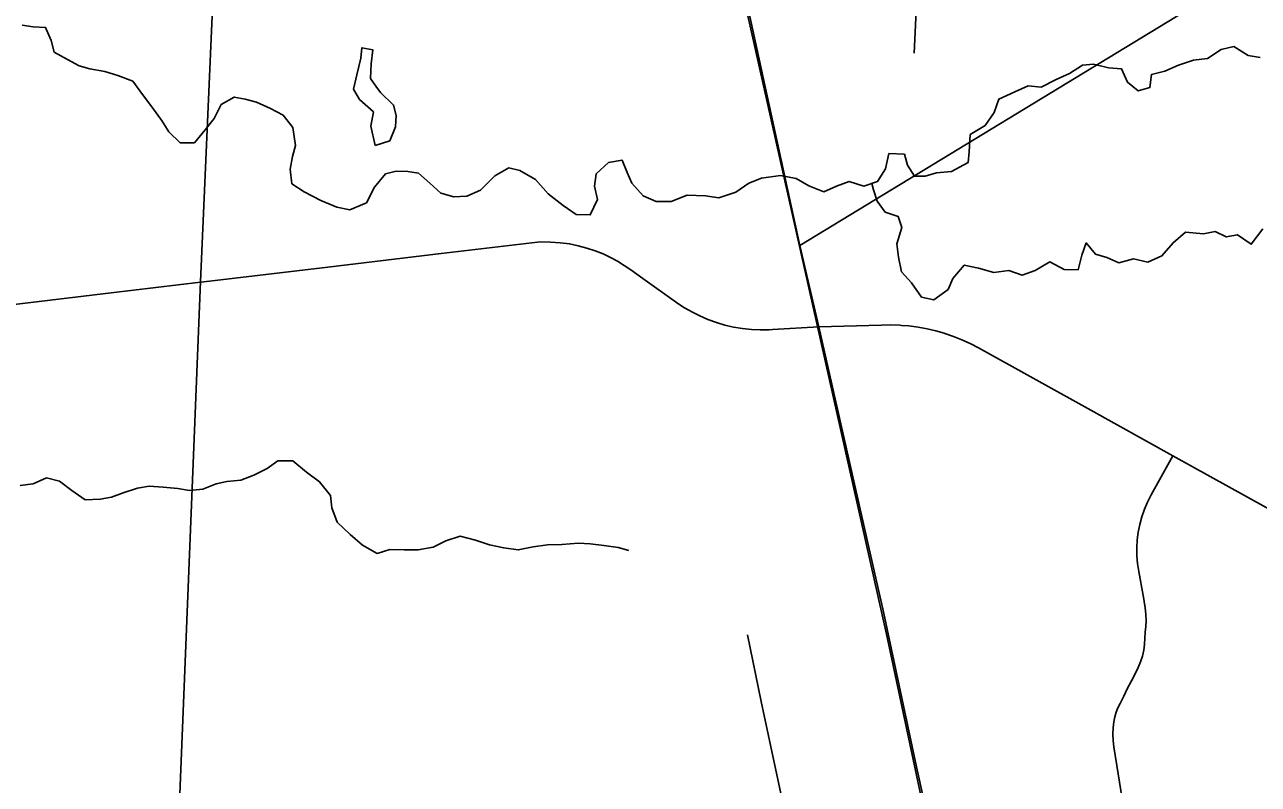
# Model space of a CAD drawing. Extents: x 114843 to 284848, y 317643 to 566895.
# Drawn here: x 194482 to 200413, y 469443 to 473094 of the extents above; entities that cross this region are included whole.
import ezdxf

# ---------------------------------------------------------------- set-up
doc = ezdxf.new("R2010")
doc.units = 0
for name, color, linetype in [('GM_X_County_Road', 7, 'Continuous'), ('GM_X_Minor_Lake', 7, 'Continuous'), ('GM_X_Minor_River', 7, 'Continuous'), ('GM_X_Rail_Line', 7, 'Continuous'), ('GM_X_Township', 7, 'Continuous'), ('GM_X_Township_Road', 7, 'Continuous'), ('GM_X_US_Route', 7, 'Continuous')]:
    doc.layers.add(name, color=color, linetype=linetype)

msp = doc.modelspace()

# ---------------------------------------------------------------- linework, layer by layer
at = {"layer": 'GM_X_County_Road'}
msp.add_line((198209.2, 472032.6), (200748.7, 473577), dxfattribs=at)
for points in [[(195343.1, 471857.6), (195939.2, 471928.5), (196483.8, 471993.3), (196947.3, 472047.9)], [(196947.3, 472047.9), (196963, 472049.7), (197009.3, 472048.4), (197055.6, 472045.4), (197101.8, 472040.8), (197142.9, 472031.2), (197183.7, 472020.1), (197224, 472007.3), (197263.7, 471993), (197297.9, 471975.5), (197331.4, 471956.6), (197364, 471936.4), (197395.8, 471914.8), (197452.9, 471874.2), (197615.7, 471758.6), (197651.5, 471734.8), (197677.9, 471719.4), (197688.7, 471713.1), (197727.1, 471693.8), (197766.6, 471676.7), (197807.1, 471662.1), (197848.3, 471649.9), (197890.2, 471640.2), (197932.7, 471633.1), (197975.5, 471628.5), (198018.4, 471626.5), (198061.5, 471627.1), (198076.5, 471628), (198299.2, 471641.6)], [(191703.5, 471443.6), (192078.4, 471478.7), (192381.5, 471510.6), (193351.8, 471618.9), (194897.9, 471804.3), (195327.7, 471855.8), (195343.1, 471857.6)], [(198299.2, 471641.6), (198601.2, 471649.9), (198645.2, 471650.7), (198689.2, 471649.3), (198697, 471648.7), (198733.1, 471645.7), (198776.8, 471640), (198820.1, 471632), (198863, 471621.9), (198902.2, 471610.6), (198905.3, 471609.7), (198947, 471595.4), (198987.8, 471579), (199027.9, 471560.6), (199066.9, 471540.2), (199592.9, 471248.5), (200002, 471021.6), (200809.1, 470573.9)]]:
    msp.add_lwpolyline(points, dxfattribs=at)
at = {"layer": 'GM_X_Minor_Lake'}
for points in [[(196170.7, 472798.1), (196144.5, 472834.7), (196147.9, 472904.8), (196155.4, 472973), (196103.4, 472982.6), (196097.8, 472932.5), (196078.4, 472852.3), (196062.9, 472784.1), (196091.3, 472734.2), (196159.6, 472674.7), (196146.2, 472606.5), (196166.9, 472512.6)], [(196166.9, 472512.6), (196236.6, 472535.1), (196264.1, 472603.4), (196267.7, 472657.4), (196255.3, 472707.4), (196192.9, 472767), (196170.7, 472798.1)]]:
    msp.add_lwpolyline(points, dxfattribs=at)
at = {"layer": 'GM_X_Minor_River'}
for points in [[(194470, 473090.8), (194522.1, 473083.1), (194582, 473079.6), (194608.5, 473017.7), (194622.9, 472961.8), (194687.1, 472926.2), (194743.3, 472896.6), (194795.3, 472880.9), (194867.4, 472869.4), (194929.5, 472849.9), (195001.6, 472822.4), (195048, 472758.7), (195092.4, 472698.9), (195142.9, 472629.2), (195175.3, 472579.4), (195229.6, 472525.8), (195297.6, 472526.2), (195349, 472588.7), (195392.6, 472643.1), (195426.1, 472709.4), (195489.7, 472745.9), (195541.7, 472736.2), (195595.8, 472720.6), (195664, 472691.1), (195724.2, 472659.5), (195770.6, 472599.8), (195783.2, 472513.8), (195769.6, 472459.6), (195758.1, 472399.5), (195766.6, 472329.5), (195824.9, 472289.8), (195905.1, 472248.4), (195983.3, 472216.9), (196045.3, 472203.3), (196125, 472237.9), (196164.4, 472312.3), (196215.9, 472376.8), (196267.7, 472389.2), (196323.7, 472387.6), (196375.7, 472379.9), (196430, 472332.3), (196482.3, 472284.6), (196544.4, 472267), (196608.3, 472269.5), (196674, 472298), (196741.5, 472366.6), (196809.1, 472405.1), (196863.1, 472393.5), (196937.4, 472350), (196997.9, 472280.3), (197070.2, 472224.8), (197132.5, 472181.2), (197200.5, 472179.7), (197235.9, 472254), (197221.4, 472318), (197228.9, 472376.1), (197288.5, 472430.6), (197354.3, 472443.1), (197378.8, 472383.2), (197401.1, 472331.3), (197455.5, 472271.6), (197517.7, 472244), (197589.6, 472244.5), (197667.3, 472275.1), (197755.3, 472271.8), (197819.3, 472262.2), (197901, 472288.8), (197962.6, 472331.3), (198024.4, 472355.8), (198116.2, 472368.5), (198190.2, 472355), (198252.5, 472319.4), (198324.6, 472289.9), (198384.4, 472318.3), (198446.1, 472340.8), (198516.3, 472317.3), (198582, 472339.8), (198619.5, 472400.1), (198637, 472474.3), (198710.9, 472470.9), (198725.3, 472418.9), (198759.7, 472365.1), (198811.6, 472365.5), (198865.5, 472381.9)], [(198865.5, 472381.9), (198937.3, 472388.4), (199016.9, 472431), (199022.5, 472483.1), (199027.9, 472565.2), (199099.5, 472609.8), (199143, 472672.2), (199164.5, 472736.4), (199242.1, 472771), (199305.9, 472799.5), (199367.9, 472793.9), (199441.5, 472830.5), (199505.3, 472859), (199566.9, 472899.5), (199620.8, 472903.9), (199692.9, 472886.4), (199754.9, 472880.8), (199783.3, 472816.9), (199835.6, 472775.3), (199891.4, 472791.7), (199898.9, 472853.8), (199962.8, 472870.3), (200028.5, 472898.8), (200100.2, 472923.3), (200168.1, 472931.8), (200233.7, 472974.4), (200295.6, 472988.8), (200363.8, 472945.2), (200421.9, 472935.6)], [(198555.1, 472330.6), (198562.4, 472299.6), (198580.7, 472245.7), (198619.1, 472191.9), (198681.2, 472172.3), (198699.6, 472118.4), (198674.2, 472040.1), (198682.7, 471976), (198697.2, 471906.1), (198745.6, 471852.4), (198794.1, 471784.6), (198852.1, 471771), (198921.7, 471821.6), (198943.3, 471873.8), (198998.7, 471938.3), (199066.8, 471922.7), (199140.9, 471903.2), (199212.7, 471911.8), (199276.8, 471890.2), (199340.6, 471912.7), (199410.2, 471953.2), (199478.5, 471917.7), (199546.4, 471916.1), (199563.9, 471986.3), (199585.4, 472044.6), (199629.8, 471990.8), (199683.8, 471975.2), (199742, 471949.6), (199811.8, 471968.1), (199881.8, 471952.6), (199949.5, 471983.1), (200003, 472045.5), (200062.6, 472096), (200148.6, 472088.6), (200204.4, 472099), (200258.6, 472073.4), (200312.5, 472083.8), (200378.8, 472038.2), (200434.1, 472112.7)], [(194460.8, 470878.4), (194522.7, 470886.9), (194586.4, 470915.4), (194648.5, 470899.8), (194708.8, 470854.2), (194773, 470810.6), (194845, 470813.1), (194898.8, 470823.5), (194954.6, 470844), (195024.4, 470866.5), (195080.3, 470874.9), (195148.2, 470871.4), (195218.2, 470863.9), (195274.3, 470854.3), (195338.2, 470860.7), (195401.9, 470887.2), (195453.8, 470897.6), (195521.7, 470904.1), (195583.4, 470928.6), (195647.1, 470961.1), (195698.8, 470997.5), (195770.7, 470998), (195837.1, 470942.4), (195899.4, 470896.8), (195951.8, 470831.1), (195958.3, 470771.1), (195984.8, 470703.2), (196047.2, 470643.6), (196105.5, 470591.9), (196175.8, 470552.4), (196237.6, 470570.9), (196305.5, 470569.3), (196373.5, 470569.8), (196445.3, 470582.4), (196507, 470612.8), (196574.8, 470635.4), (196648.9, 470615.9), (196717, 470594.3), (196785, 470578.8), (196855, 470569.3), (196926.8, 470583.8), (196994.7, 470594.3), (197064.6, 470594.8), (197144.5, 470601.4), (197200.5, 470597.8), (197266.5, 470590.2), (197334.5, 470580.7), (197386.6, 470567.1)]]:
    msp.add_lwpolyline(points, dxfattribs=at)
at = {"layer": 'GM_X_Rail_Line'}
msp.add_lwpolyline([(201217, 450546.7), (200996, 454195.7), (200804.1, 457856.9), (200120.7, 462889.2), (199964.4, 463944.8), (199858.2, 464518.6), (199494.7, 466075.9), (198624.5, 470165), (197659.2, 474473.8), (196383.8, 480224.9), (195741.3, 483076.9)], dxfattribs=at)
at = {"layer": 'GM_X_Township'}
for points in [[(195790.6, 481387.8), (195626.9, 478683.1), (195326.5, 471858.6), (195040.1, 464746.1), (194758, 457741.5), (194606.7, 453032), (194559.6, 451565), (194534.6, 450787.1), (194498.6, 450788.7), (189135.1, 451027), (187658.9, 451091.3), (187073.4, 451122.5), (185831.4, 451190.3), (184719.1, 451230.2), (180983.3, 451413.1), (180912.9, 451416.4), (178654.1, 451485.6)], [(194606.7, 453032), (194758, 457741.5), (195040.1, 464746.1), (195326.5, 471858.6), (195626.9, 478683.1), (196184.6, 478651.8), (196315.2, 478644.5), (196408.4, 478639.3), (196740.9, 478620.6), (197537.1, 478566.2), (202236.2, 478327.4), (203688.5, 478247), (203720.5, 478253.3), (208830.6, 477973.4)]]:
    msp.add_lwpolyline(points, dxfattribs=at)
at = {"layer": 'GM_X_Township_Road'}
msp.add_line((198758.1, 472956.3), (198791, 473689.9), dxfattribs=at)
for points in [[(199766.7, 469322.6), (199718.3, 469623.1), (199714.5, 469653.2), (199713.2, 469683.4), (199714.6, 469713.7), (199718.4, 469743.7), (199722.6, 469766.5), (199729, 469788.8), (199737.7, 469810.2), (199748.5, 469830.7), (199766.1, 469866.2), (199782.6, 469902.2), (199803.4, 469939.3), (199822.4, 469977.4), (199835.7, 470003.5), (199846.8, 470030.6), (199855.5, 470058.6), (199861.8, 470087.2), (199865.6, 470116.2), (199867, 470145.5), (199868.7, 470173.2), (199871.2, 470201.6), (199873.2, 470229.2), (199871.9, 470259.8), (199869, 470290.3), (199864.4, 470320.6), (199864, 470323.2), (199859, 470350.7), (199837.6, 470466), (199832, 470503.6), (199829, 470541.4), (199828.6, 470579.4), (199830.8, 470617.2), (199835.6, 470654.9), (199843, 470692.1), (199853, 470728.7), (199865.4, 470764.6), (199880.3, 470799.5), (199897.6, 470833.3), (200002, 471021.6)], [(198116.4, 469398.5), (198023.3, 469840.9), (197956.1, 470160.6)]]:
    msp.add_lwpolyline(points, dxfattribs=at)
at = {"layer": 'GM_X_US_Route'}
for points in [[(198198, 472084.2), (197836.9, 473737.6), (197791.7, 473925.7), (197630.9, 474638.1), (197450.8, 475425), (197303.7, 476086.5), (197054.4, 477227.7)], [(198607.2, 470285.6), (198593.8, 470348.5), (198299.2, 471641.6), (198209.2, 472032.6), (198198, 472084.2)], [(200797.8, 457878.2), (200737.3, 458455.7), (200688.1, 458833.6), (200571, 459626.9), (200372.6, 461087.5), (200230.6, 462109.9), (200128.8, 462839.2), (200093.1, 463096), (199965.3, 464001.5), (199919.2, 464279.7), (199886.9, 464458), (199871, 464520.9), (199842.9, 464658.9), (199629.6, 465567.3), (199503.4, 466110.7), (199407, 466556.3), (199397.7, 466600.8), (199289.1, 467118.5), (199095.4, 468025.6), (198833.3, 469236.8), (198769.2, 469526.6), (198607.2, 470285.6)]]:
    msp.add_lwpolyline(points, dxfattribs=at)

doc.saveas('drawing.dxf')
